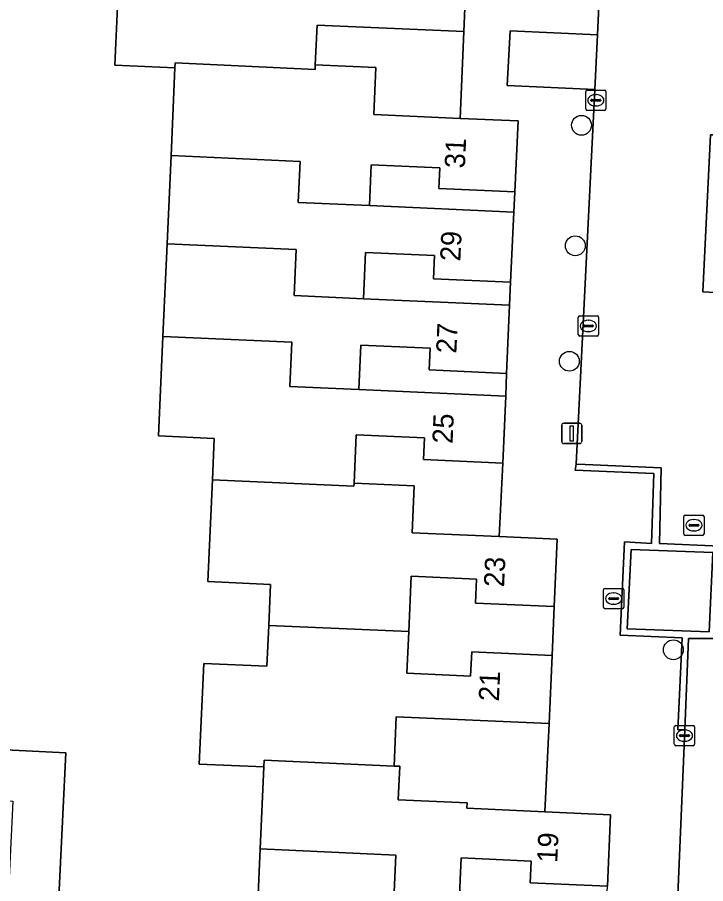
# Model space of a CAD drawing. Extents: x 162989 to 165008, y 383432 to 384338.
# Drawn here: x 164589.06 to 164623.02, y 383798.57 to 383841.29 of the extents above; entities that cross this region are included whole.
import ezdxf

# ---------------------------------------------------------------- set-up
doc = ezdxf.new("R2010")
doc.units = 0
for name, color, linetype in [('IMGEO_Boom', 7, 'Continuous'), ('IMGEO_Erf', 7, 'Continuous'), ('IMGEO_Groenvoorziening', 7, 'Continuous'), ('IMGEO_Kolk', 7, 'Continuous'), ('IMGEO_Lichtmast', 7, 'Continuous'), ('IMGEO_Muur', 7, 'Continuous'), ('IMGEO_Pand', 7, 'Continuous'), ('IMGEO_Pand_nummerreeks', 7, 'Continuous'), ('IMGEO_Parkeervlak_halfverhard', 7, 'Continuous'), ('IMGEO_Rijbaan_lokaal_open', 7, 'Continuous'), ('IMGEO_Voetpad_open', 7, 'Continuous')]:
    doc.layers.add(name, color=color, linetype=linetype)

msp = doc.modelspace()

# ---------------------------------------------------------------- linework, layer by layer
at = {"layer": 'IMGEO_Boom'}
for centre in [(164616.89, 383835.966), (164616.585, 383830.024), (164616.291, 383824.331), (164621.421, 383810.104)]:
    msp.add_circle(centre, 0.489, dxfattribs=at)
at = {"layer": 'IMGEO_Erf'}
for points in [[(164600.845, 383795.807), (164601.046, 383800.284), (164601.225, 383804.329), (164598.039, 383804.472), (164598.261, 383809.429), (164601.375, 383809.29), (164601.465, 383811.31), (164601.556, 383813.331), (164598.46, 383813.47), (164598.685, 383818.487), (164598.776, 383820.525), (164596.022, 383820.648), (164596.242, 383825.559), (164596.446, 383830.121), (164596.642, 383834.476), (164596.835, 383838.792), (164593.869, 383838.925), (164594.081, 383843.653)], [(164585.177, 383805.338), (164591.455, 383805.018), (164590.635, 383788.115)]]:
    msp.add_lwpolyline(points, dxfattribs=at)
for points in [[(164611.081, 383840.585), (164603.846, 383840.909), (164603.76, 383838.953), (164606.749, 383838.819), (164606.645, 383836.497), (164610.911, 383836.306)], [(164613.606, 383832.68), (164609.858, 383832.848), (164609.904, 383833.872), (164606.516, 383834.024), (164606.426, 383832.003), (164613.545, 383831.684)], [(164613.39, 383828.228), (164609.593, 383828.398), (164609.644, 383829.538), (164606.242, 383829.69), (164606.14, 383827.415), (164613.346, 383827.092)], [(164613.195, 383823.735), (164609.376, 383823.906), (164609.424, 383824.979), (164606.009, 383825.132), (164605.91, 383822.936), (164613.157, 383822.612)], [(164613.01, 383819.314), (164609.098, 383819.489), (164609.146, 383820.56), (164605.78, 383820.71), (164605.675, 383818.326), (164608.642, 383818.193), (164608.538, 383815.876), (164612.83, 383815.684)], [(164615.55, 383812.236), (164611.66, 383812.41), (164611.713, 383813.594), (164608.491, 383813.739), (164608.368, 383811.002), (164608.276, 383808.952), (164611.422, 383808.811), (164611.476, 383810.007), (164615.44, 383809.829)], [(164615.289, 383806.469), (164607.752, 383806.807), (164607.643, 383804.373), (164607.922, 383804.36), (164607.849, 383802.713), (164611.249, 383802.561), (164611.237, 383802.292), (164615.089, 383802.119)], [(164618.165, 383798.448), (164614.362, 383798.619), (164614.41, 383799.686), (164610.951, 383799.841), (164610.853, 383797.642), (164618.107, 383797.317)]]:
    msp.add_lwpolyline(points, close=True, dxfattribs=at)
at = {"layer": 'IMGEO_Groenvoorziening'}
for points in [[(164623.187, 383810.988), (164623.374, 383814.906), (164619.344, 383815.047), (164619.139, 383811.137)], [(164588.153, 383788.553), (164589.351, 383788.177), (164590.635, 383788.115), (164591.455, 383805.018), (164585.177, 383805.338), (164585.052, 383802.841), (164588.837, 383802.648)]]:
    msp.add_lwpolyline(points, close=True, dxfattribs=at)
at = {"layer": 'IMGEO_Kolk'}
for p, q in [((164617.096, 383836.772), (164617.096, 383837.624)), ((164617.171, 383837.698), (164618.023, 383837.698)), ((164617.584, 383837.478), (164617.609, 383837.478)), ((164618.097, 383837.624), (164618.097, 383836.772)), ((164617.355, 383837.192), (164617.355, 383837.204)), ((164617.793, 383837.155), (164617.395, 383837.155)), ((164617.398, 383837.241), (164617.796, 383837.241)), ((164617.839, 383837.204), (164617.839, 383837.192)), ((164618.023, 383836.698), (164617.171, 383836.698)), ((164617.607, 383836.918), (164617.582, 383836.918)), ((164616.728, 383825.645), (164616.728, 383826.497)), ((164616.803, 383826.571), (164617.655, 383826.571)), ((164617.216, 383826.351), (164617.241, 383826.351)), ((164617.729, 383826.497), (164617.729, 383825.645)), ((164616.987, 383826.065), (164616.987, 383826.077)), ((164617.425, 383826.028), (164617.027, 383826.028)), ((164617.03, 383826.114), (164617.428, 383826.114)), ((164617.471, 383826.077), (164617.471, 383826.065)), ((164617.655, 383825.571), (164616.803, 383825.571)), ((164617.239, 383825.791), (164617.214, 383825.791)), ((164621.935, 383815.821), (164621.935, 383816.673)), ((164622.01, 383816.747), (164622.862, 383816.747)), ((164622.423, 383816.527), (164622.448, 383816.527)), ((164622.936, 383816.673), (164622.936, 383815.821)), ((164622.194, 383816.241), (164622.194, 383816.253)), ((164622.632, 383816.204), (164622.234, 383816.204)), ((164622.237, 383816.29), (164622.635, 383816.29)), ((164622.678, 383816.253), (164622.678, 383816.241)), ((164622.862, 383815.747), (164622.01, 383815.747)), ((164622.446, 383815.967), (164622.421, 383815.967)), ((164618.052, 383813.13), (164618.904, 383813.13)), ((164617.977, 383812.204), (164617.977, 383813.056)), ((164618.465, 383812.91), (164618.49, 383812.91)), ((164618.978, 383813.056), (164618.978, 383812.204)), ((164618.236, 383812.624), (164618.236, 383812.636)), ((164618.674, 383812.587), (164618.276, 383812.587)), ((164618.279, 383812.673), (164618.677, 383812.673)), ((164618.488, 383812.35), (164618.463, 383812.35)), ((164618.72, 383812.636), (164618.72, 383812.624)), ((164618.904, 383812.13), (164618.052, 383812.13)), ((164621.469, 383805.447), (164621.469, 383806.299)), ((164621.544, 383806.373), (164622.396, 383806.373)), ((164622.47, 383806.299), (164622.47, 383805.447)), ((164621.728, 383805.867), (164621.728, 383805.879)), ((164621.771, 383805.916), (164622.169, 383805.916)), ((164621.957, 383806.153), (164621.982, 383806.153)), ((164622.212, 383805.879), (164622.212, 383805.867)), ((164622.166, 383805.83), (164621.768, 383805.83)), ((164621.98, 383805.593), (164621.955, 383805.593)), ((164622.396, 383805.373), (164621.544, 383805.373))]:
    msp.add_line(p, q, dxfattribs=at)
for points in [[(164617.096, 383836.772), (164617.096, 383837.624)], [(164617.171, 383837.698), (164618.023, 383837.698)], [(164618.097, 383837.624), (164618.097, 383836.772)], [(164618.023, 383836.698), (164617.171, 383836.698)], [(164616.728, 383825.645), (164616.728, 383826.497)], [(164616.803, 383826.571), (164617.655, 383826.571)], [(164617.729, 383826.497), (164617.729, 383825.645)], [(164617.655, 383825.571), (164616.803, 383825.571)], [(164621.935, 383815.821), (164621.935, 383816.673)], [(164622.01, 383816.747), (164622.862, 383816.747)], [(164622.936, 383816.673), (164622.936, 383815.821)], [(164622.862, 383815.747), (164622.01, 383815.747)], [(164618.052, 383813.13), (164618.904, 383813.13)], [(164617.977, 383812.204), (164617.977, 383813.056)], [(164618.978, 383813.056), (164618.978, 383812.204)], [(164618.904, 383812.13), (164618.052, 383812.13)], [(164621.469, 383805.447), (164621.469, 383806.299)], [(164621.544, 383806.373), (164622.396, 383806.373)], [(164622.47, 383806.299), (164622.47, 383805.447)], [(164622.396, 383805.373), (164621.544, 383805.373)]]:
    msp.add_lwpolyline(points, dxfattribs=at)
for centre, radius, start, end in [((164617.173, 383837.622), 0.0765, 91.552, 178.448), ((164617.173, 383837.622), 0.0765, 91.552, 178.448), ((164618.021, 383837.622), 0.0765, 1.552, 88.448), ((164618.021, 383837.622), 0.0765, 1.552, 88.448), ((164617.395, 383837.201), 0.0403, 85.8775, 175.7526), ((164617.392, 383837.191), 0.0366, 178.938, 274.7102), ((164617.796, 383837.198), 0.043, 264.8664, 352.4533), ((164617.8, 383837.203), 0.0386, 1.7309, 96.639), ((164617.173, 383836.774), 0.0765, 181.552, 268.448), ((164617.173, 383836.774), 0.0765, 181.552, 268.448), ((164618.021, 383836.774), 0.0765, 271.552, 358.448), ((164618.021, 383836.774), 0.0765, 271.552, 358.448), ((164616.805, 383826.495), 0.0765, 91.552, 178.448), ((164616.805, 383826.495), 0.0765, 91.552, 178.448), ((164617.653, 383826.495), 0.0765, 1.552, 88.448), ((164617.653, 383826.495), 0.0765, 1.552, 88.448), ((164617.027, 383826.074), 0.0403, 85.8775, 175.7526), ((164617.024, 383826.064), 0.0366, 178.938, 274.7102), ((164617.428, 383826.071), 0.043, 264.8664, 352.4533), ((164617.432, 383826.076), 0.0386, 1.7309, 96.639), ((164616.805, 383825.647), 0.0765, 181.552, 268.448), ((164616.805, 383825.647), 0.0765, 181.552, 268.448), ((164617.653, 383825.647), 0.0765, 271.552, 358.448), ((164617.653, 383825.647), 0.0765, 271.552, 358.448), ((164622.012, 383816.671), 0.0765, 91.552, 178.448), ((164622.012, 383816.671), 0.0765, 91.552, 178.448), ((164622.86, 383816.671), 0.0765, 1.552, 88.448), ((164622.86, 383816.671), 0.0765, 1.552, 88.448), ((164622.234, 383816.25), 0.0403, 85.8775, 175.7526), ((164622.231, 383816.24), 0.0366, 178.938, 274.7102), ((164622.635, 383816.247), 0.043, 264.8664, 352.4533), ((164622.639, 383816.252), 0.0386, 1.7309, 96.639), ((164622.012, 383815.823), 0.0765, 181.552, 268.448), ((164622.012, 383815.823), 0.0765, 181.552, 268.448), ((164622.86, 383815.823), 0.0765, 271.552, 358.448), ((164622.86, 383815.823), 0.0765, 271.552, 358.448), ((164618.054, 383813.054), 0.0765, 91.552, 178.448), ((164618.054, 383813.054), 0.0765, 91.552, 178.448), ((164618.902, 383813.054), 0.0765, 1.552, 88.448), ((164618.902, 383813.054), 0.0765, 1.552, 88.448), ((164618.276, 383812.633), 0.0403, 85.8775, 175.7526), ((164618.273, 383812.623), 0.0366, 178.938, 274.7102), ((164618.677, 383812.63), 0.043, 264.8664, 352.4533), ((164618.681, 383812.635), 0.0386, 1.7309, 96.639), ((164618.054, 383812.206), 0.0765, 181.552, 268.448), ((164618.054, 383812.206), 0.0765, 181.552, 268.448), ((164618.902, 383812.206), 0.0765, 271.552, 358.448), ((164618.902, 383812.206), 0.0765, 271.552, 358.448), ((164621.546, 383806.297), 0.0765, 91.552, 178.448), ((164621.546, 383806.297), 0.0765, 91.552, 178.448), ((164622.394, 383806.297), 0.0765, 1.552, 88.448), ((164622.394, 383806.297), 0.0765, 1.552, 88.448), ((164621.768, 383805.876), 0.0403, 85.8775, 175.7526), ((164621.765, 383805.866), 0.0366, 178.938, 274.7102), ((164622.169, 383805.873), 0.043, 264.8664, 352.4533), ((164622.173, 383805.878), 0.0386, 1.7309, 96.639), ((164621.546, 383805.449), 0.0765, 181.552, 268.448), ((164621.546, 383805.449), 0.0765, 181.552, 268.448), ((164622.394, 383805.449), 0.0765, 271.552, 358.448), ((164622.394, 383805.449), 0.0765, 271.552, 358.448)]:
    msp.add_arc(centre, radius, start, end, dxfattribs=at)
for centre, major_axis, ratio, start_param, end_param in [((164617.583, 383837.198), (-0.387, 0.002), 0.722429, 4.712389, 7.853982), ((164617.608, 383837.198), (-0.39, 0.002), 0.717154, 1.570796, 4.712389), ((164617.215, 383826.071), (-0.387, 0.002), 0.722429, 4.712389, 7.853982), ((164617.24, 383826.071), (-0.39, 0.002), 0.717154, 1.570796, 4.712389), ((164622.422, 383816.247), (-0.387, 0.002), 0.722429, 4.712389, 7.853982), ((164622.447, 383816.247), (-0.39, 0.002), 0.717154, 1.570796, 4.712389), ((164618.464, 383812.63), (-0.387, 0.002), 0.722429, 4.712389, 7.853982), ((164618.489, 383812.63), (-0.39, 0.002), 0.717154, 1.570796, 4.712389), ((164621.956, 383805.873), (-0.387, 0.002), 0.722429, 4.712389, 7.853982), ((164621.981, 383805.873), (-0.39, 0.002), 0.717154, 1.570796, 4.712389)]:
    msp.add_ellipse(centre, major_axis=major_axis, ratio=ratio, start_param=start_param, end_param=end_param, dxfattribs=at)
at = {"layer": 'IMGEO_Lichtmast'}
for p, q in [((164616.015, 383821.273), (164616.805, 383821.273)), ((164616.805, 383821.273), (164616.015, 383821.273)), ((164615.915, 383820.373), (164615.915, 383821.173)), ((164615.915, 383821.173), (164615.915, 383820.373)), ((164616.905, 383821.173), (164616.905, 383820.373)), ((164616.905, 383820.373), (164616.905, 383821.173)), ((164616.805, 383820.273), (164616.015, 383820.273)), ((164616.015, 383820.273), (164616.805, 383820.273))]:
    msp.add_line(p, q, dxfattribs=at)
msp.add_lwpolyline([(164616.335, 383821.148), (164616.485, 383821.148), (164616.485, 383820.398), (164616.335, 383820.398), (164616.335, 383821.148)], dxfattribs=at)
for centre, start, end in [((164616.015, 383821.173), 90, 180), ((164616.015, 383821.173), 90, 180), ((164616.805, 383821.173), 0, 90), ((164616.805, 383821.173), 360, 90), ((164616.015, 383820.373), 180, 270), ((164616.015, 383820.373), 180, 270), ((164616.805, 383820.373), 270, 0), ((164616.805, 383820.373), 270, 0)]:
    msp.add_arc(centre, 0.1, start, end, dxfattribs=at)
at = {"layer": 'IMGEO_Muur'}
for points in [[(164632.076, 383825.939), (164629.767, 383826.004), (164629.932, 383828.78), (164629.934, 383829.066), (164625.755, 383829.174), (164625.331, 383829.185), (164625.287, 383828.06), (164623.418, 383828.159), (164623.746, 383835.488), (164623.261, 383835.502), (164622.874, 383827.747), (164625.254, 383827.628), (164625.172, 383824.594), (164628.549, 383824.443), (164629.679, 383824.393), (164629.691, 383824.595), (164629.706, 383824.876), (164629.751, 383825.689), (164631.767, 383825.613), (164631.571, 383821.005), (164631.951, 383821.01), (164631.955, 383821.151)], [(164623.707, 383815.211), (164620.74, 383815.352), (164620.824, 383819.083), (164617.063, 383819.237), (164616.626, 383819.255), (164616.582, 383818.956), (164620.459, 383818.789), (164620.349, 383815.349), (164619.007, 383815.426), (164618.804, 383810.83), (164621.849, 383810.702), (164621.648, 383806.15), (164621.988, 383806.164), (164622.175, 383810.665), (164623.49, 383810.658)], [(164623.187, 383810.988), (164619.139, 383811.137), (164619.344, 383815.047), (164623.374, 383814.906)]]:
    msp.add_lwpolyline(points, close=True, dxfattribs=at)
at = {"layer": 'IMGEO_Pand'}
for points in [[(164603.76, 383838.953), (164603.846, 383840.909), (164611.081, 383840.585), (164611.236, 383844.055), (164607.333, 383844.23), (164607.281, 383843.052), (164603.997, 383843.199), (164604.098, 383845.462), (164600.316, 383845.629), (164600.215, 383843.373), (164594.081, 383843.653), (164593.869, 383838.925), (164596.835, 383838.792), (164596.846, 383839.038), (164603.75, 383838.724)], [(164603.76, 383838.953), (164603.75, 383838.724), (164596.846, 383839.038), (164596.835, 383838.792), (164596.642, 383834.476), (164603.009, 383834.185), (164602.918, 383832.163), (164606.426, 383832.003), (164606.516, 383834.024), (164609.904, 383833.872), (164609.858, 383832.848), (164613.606, 383832.68), (164613.763, 383836.178), (164610.911, 383836.306), (164606.645, 383836.497), (164606.749, 383838.819)], [(164606.14, 383827.415), (164606.242, 383829.69), (164609.644, 383829.538), (164609.593, 383828.398), (164613.39, 383828.228), (164613.545, 383831.684), (164606.426, 383832.003), (164602.918, 383832.163), (164603.009, 383834.185), (164596.642, 383834.476), (164596.446, 383830.121), (164602.814, 383829.841), (164602.712, 383827.57)], [(164606.14, 383827.415), (164602.712, 383827.57), (164602.814, 383829.841), (164596.446, 383830.121), (164596.242, 383825.559), (164602.609, 383825.279), (164602.51, 383823.088), (164605.91, 383822.936), (164606.009, 383825.132), (164609.424, 383824.979), (164609.376, 383823.906), (164613.195, 383823.735), (164613.346, 383827.092)], [(164605.675, 383818.326), (164605.78, 383820.71), (164609.146, 383820.56), (164609.098, 383819.489), (164613.01, 383819.314), (164613.157, 383822.612), (164605.91, 383822.936), (164602.51, 383823.088), (164602.609, 383825.279), (164596.242, 383825.559), (164596.022, 383820.648), (164598.776, 383820.525), (164598.685, 383818.487), (164605.668, 383818.175)], [(164608.368, 383811.002), (164608.491, 383813.739), (164611.713, 383813.594), (164611.66, 383812.41), (164615.55, 383812.236), (164615.698, 383815.555), (164612.83, 383815.684), (164608.538, 383815.876), (164608.642, 383818.193), (164605.675, 383818.326), (164605.668, 383818.175), (164598.685, 383818.487), (164598.46, 383813.47), (164601.556, 383813.331), (164601.465, 383811.31)], [(164608.368, 383811.002), (164601.465, 383811.31), (164601.375, 383809.29), (164598.261, 383809.429), (164598.039, 383804.472), (164601.225, 383804.329), (164601.24, 383804.662), (164607.643, 383804.373), (164607.752, 383806.807), (164615.289, 383806.469), (164615.44, 383809.829), (164611.476, 383810.007), (164611.422, 383808.811), (164608.276, 383808.952)], [(164601.046, 383800.284), (164607.728, 383799.984), (164607.63, 383797.785), (164610.853, 383797.642), (164610.951, 383799.841), (164614.41, 383799.686), (164614.362, 383798.619), (164618.165, 383798.448), (164618.323, 383801.974), (164615.089, 383802.119), (164611.237, 383802.292), (164611.249, 383802.561), (164607.849, 383802.713), (164607.922, 383804.36), (164607.643, 383804.373), (164601.24, 383804.662), (164601.225, 383804.329)], [(164610.726, 383793.151), (164610.825, 383795.365), (164614.216, 383795.213), (164614.168, 383794.144), (164617.957, 383793.974), (164618.107, 383797.317), (164610.853, 383797.642), (164607.63, 383797.785), (164607.728, 383799.984), (164601.046, 383800.284), (164600.845, 383795.807), (164607.528, 383795.511), (164607.429, 383793.297)]]:
    msp.add_lwpolyline(points, close=True, dxfattribs=at)
at = {"layer": 'IMGEO_Parkeervlak_halfverhard'}
msp.add_lwpolyline([(164617.675, 383840.431), (164613.374, 383840.63), (164613.228, 383837.926), (164617.541, 383837.731)], close=True, dxfattribs=at)
at = {"layer": 'IMGEO_Rijbaan_lokaal_open'}
for points in [[(164624.512, 383854.122), (164624.691, 383857.769), (164618.512, 383858.048), (164618.272, 383854.123), (164617.851, 383843.98), (164617.675, 383840.431), (164617.541, 383837.731), (164616.626, 383819.255), (164617.063, 383819.237), (164620.824, 383819.083), (164620.74, 383815.352), (164623.707, 383815.211), (164628.032, 383814.949), (164628.329, 383820.401), (164628.549, 383824.443), (164625.172, 383824.594), (164625.254, 383827.628), (164622.874, 383827.747), (164623.261, 383835.502), (164623.746, 383835.488)], [(164627.79, 383810.5), (164623.49, 383810.658), (164622.175, 383810.665), (164621.988, 383806.164), (164621.608, 383797.232), (164621.026, 383797.26), (164620.533, 383784.858), (164620.53, 383784.785), (164619.116, 383760.405), (164619.097, 383760.027), (164625.198, 383759.796), (164625.213, 383760.094), (164626.418, 383785.346)]]:
    msp.add_lwpolyline(points, close=True, dxfattribs=at)
at = {"layer": 'IMGEO_Voetpad_open'}
for points in [[(164611.236, 383844.055), (164611.081, 383840.585), (164610.911, 383836.306), (164613.763, 383836.178), (164613.606, 383832.68), (164613.545, 383831.684), (164613.39, 383828.228), (164613.346, 383827.092), (164613.195, 383823.735), (164613.157, 383822.612), (164613.01, 383819.314), (164612.83, 383815.684), (164615.698, 383815.555), (164615.55, 383812.236), (164615.44, 383809.829), (164615.289, 383806.469), (164615.089, 383802.119), (164618.323, 383801.974), (164618.165, 383798.448)], [(164621.608, 383797.232), (164621.988, 383806.164), (164621.648, 383806.15), (164621.849, 383810.702), (164618.804, 383810.83), (164619.007, 383815.426), (164620.349, 383815.349), (164620.459, 383818.789), (164616.582, 383818.956), (164616.626, 383819.255), (164617.541, 383837.731), (164613.228, 383837.926), (164613.374, 383840.63), (164617.675, 383840.431), (164617.851, 383843.98)]]:
    msp.add_lwpolyline(points, dxfattribs=at)

# ---------------------------------------------------------------- texts
at = {"layer": 'IMGEO_Pand_nummerreeks'}
for s, rotation, p in [('31', 87.4301, (164611.135, 383833.829)), ('29', 87.432, (164610.913, 383829.244)), ('27', 87.4245, (164610.716, 383824.702)), ('25', 87.4479, (164610.529, 383820.25)), ('23', 87.4468, (164613.07, 383813.183)), ('21', 87.4268, (164612.815, 383807.549)), ('19', 87.4343, (164615.694, 383799.59))]:
    msp.add_text(s, height=1, rotation=rotation, dxfattribs=at).set_placement(p)

doc.saveas('drawing.dxf')
